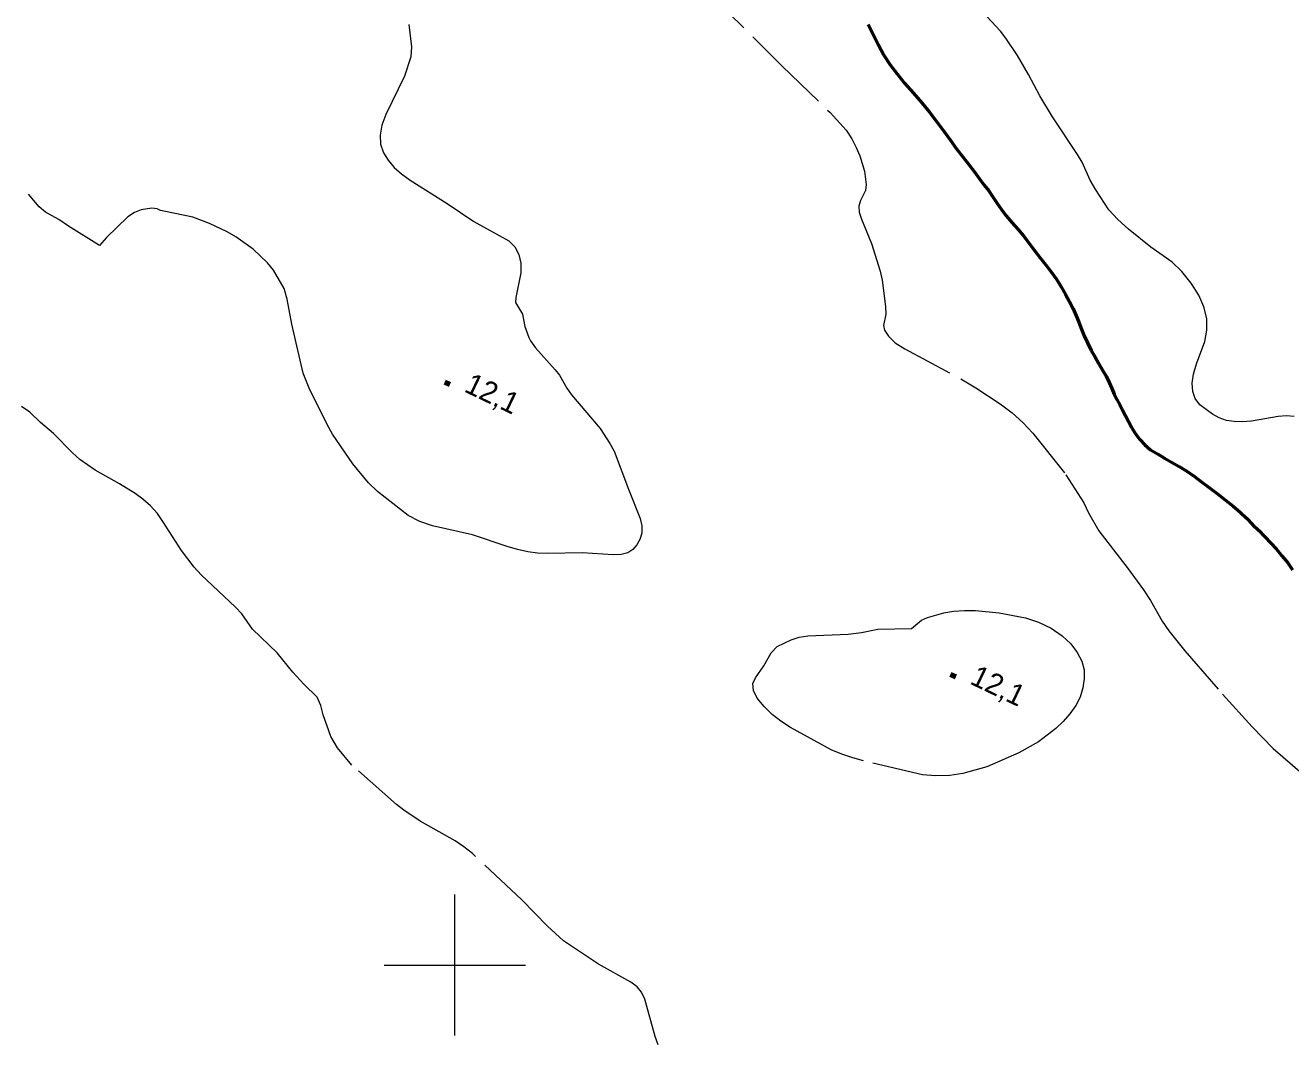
# Model space of a CAD drawing. Extents: x 355726 to 357533, y 5103782 to 5105258.
# Drawn here: x 356069.6 to 356159.2, y 5104694.4 to 5104766.6 of the extents above; entities that cross this region are included whole.
import ezdxf

# ---------------------------------------------------------------- set-up
doc = ezdxf.new("R2010")
doc.units = 0
doc.header["$LTSCALE"] = 0.6
doc.linetypes.add('DASH_DOUBLE_DOT', pattern=[9.2, 5, -1.2, 0.3, -1.2, 0.3, -1.2])
doc.linetypes.add('LONG_DASHED', pattern=[7.5, 6, -1.5])
for name, color, linetype, lineweight in [('2', 7, 'LONG_DASHED', 13), ('3', 7, 'Continuous', 140), ('4', 7, 'DASH_DOUBLE_DOT', 53), ('61', 7, 'Continuous', 13)]:
    doc.layers.add(name, color=color, linetype=linetype, lineweight=lineweight)

msp = doc.modelspace()

# ---------------------------------------------------------------- linework, layer by layer
at = {"layer": '2'}
for points in [[(356117.91, 5104768.93), (356123.17, 5104763.7), (356126.59, 5104760.4), (356127.73, 5104759.15), (356128.12, 5104758.53), (356128.43, 5104757.91), (356128.68, 5104757.32), (356129.03, 5104756.24), (356129.13, 5104755.29), (356129.08, 5104754.88), (356128.74, 5104754.16), (356128.62, 5104753.76), (356128.65, 5104753.34), (356128.8, 5104752.84), (356129.52, 5104751.11), (356130.13, 5104749.15), (356130.27, 5104748.51), (356130.5, 5104746.66), (356130.52, 5104746.12), (356130.36, 5104745.32), (356130.43, 5104744.98), (356130.72, 5104744.55), (356131.2, 5104744.09), (356131.87, 5104743.66), (356136.07, 5104741.4), (356136.9, 5104740.9), (356138.62, 5104739.75), (356139.47, 5104739.13), (356140.23, 5104738.43), (356140.94, 5104737.69), (356143.29, 5104734.72), (356144.56, 5104732.74), (356144.88, 5104732.05), (356145.62, 5104730.76), (356147.7, 5104728.07), (356148.78, 5104726.59), (356149.27, 5104725.83), (356150.1, 5104724.37), (356150.57, 5104723.68), (356151.71, 5104722.26), (356154.37, 5104719.2), (356156.48, 5104716.88), (356157.97, 5104715.34), (356161.94, 5104711.92)], [(356140.64, 5104763.09), (356139.85, 5104764.44), (356139.04, 5104765.67), (356138.65, 5104766.17), (356136.73, 5104768.22)], [(356096.74, 5104766.63), (356096.94, 5104765.05), (356096.88, 5104764.34), (356096.44, 5104762.98), (356095.11, 5104760.25), (356094.84, 5104759.51), (356094.71, 5104758.8), (356094.75, 5104758.15), (356094.96, 5104757.55), (356095.28, 5104757.03), (356095.72, 5104756.51), (356096.23, 5104756.05), (356096.84, 5104755.61), (356099.47, 5104753.96), (356101.36, 5104752.67), (356103.83, 5104751.3), (356104.25, 5104750.88), (356104.55, 5104750.34), (356104.67, 5104749.73), (356104.67, 5104749.05), (356104.32, 5104747.29), (356104.3, 5104746.93), (356104.79, 5104746.12), (356104.97, 5104745.25), (356105.25, 5104744.47), (356105.37, 5104744.22), (356105.71, 5104743.73), (356107.11, 5104742.18), (356107.41, 5104741.79), (356107.94, 5104740.87), (356108.28, 5104740.4), (356110.3, 5104738.01), (356110.98, 5104736.95), (356111.3, 5104736.4), (356112.3, 5104733.71), (356113.14, 5104731.63), (356113.25, 5104731.11), (356113.25, 5104730.59), (356113.1, 5104730.16), (356112.9, 5104729.78), (356112.62, 5104729.44), (356112.26, 5104729.2), (356111.78, 5104729.08), (356111.23, 5104729.07), (356109.03, 5104729.21), (356106.59, 5104729.15), (356105.87, 5104729.18), (356105.17, 5104729.28), (356104.45, 5104729.43), (356103.72, 5104729.65), (356101.25, 5104730.49), (356098.42, 5104731.11), (356097.52, 5104731.42), (356096.7, 5104731.84), (356094.53, 5104733.55), (356093.9, 5104734.16), (356092.78, 5104735.51), (356091.34, 5104737.62), (356090.96, 5104738.29), (356089.7, 5104740.88), (356089.27, 5104741.93), (356088.47, 5104745.41), (356088.14, 5104747.18), (356087.92, 5104747.94), (356087.17, 5104749.22), (356086.73, 5104749.75), (356085.72, 5104750.71), (356084.5, 5104751.59), (356083.88, 5104751.94), (356082.64, 5104752.53), (356081.46, 5104752.99)], [(356159.46, 5104738.86), (356158.9, 5104738.91), (356158.32, 5104738.86), (356156.42, 5104738.53), (356155.78, 5104738.48), (356155.2, 5104738.5), (356154.66, 5104738.59), (356154.15, 5104738.78), (356153.67, 5104739.03), (356152.77, 5104739.7), (356152.45, 5104740.13), (356152.28, 5104740.63), (356152.23, 5104741.22), (356152.33, 5104741.87), (356152.54, 5104742.59), (356153.12, 5104744.17), (356153.27, 5104744.99), (356153.26, 5104745.8), (356153.06, 5104746.63), (356152.69, 5104747.47), (356152.16, 5104748.32), (356151.5, 5104749.13), (356150.8, 5104749.79), (356149.3, 5104750.87), (356147.71, 5104752.13), (356146.96, 5104752.82), (356146.33, 5104753.5), (356145.4, 5104754.91), (356145.01, 5104755.61), (356144.43, 5104756.88), (356144.11, 5104757.43), (356142.33, 5104760.09), (356141.44, 5104761.57), (356140.64, 5104763.09)], [(356081.46, 5104752.99), (356079.51, 5104753.38), (356079.17, 5104753.46), (356078.92, 5104753.58), (356078.55, 5104753.63), (356077.78, 5104753.5), (356077.32, 5104753.32), (356076.85, 5104753.01), (356075.33, 5104751.54), (356074.85, 5104750.98), (356072.64, 5104752.34), (356071.97, 5104752.82), (356071.02, 5104753.34), (356070.56, 5104753.72), (356069.8, 5104754.62)], [(356114.41, 5104694.34), (356114.2, 5104694.95), (356113.47, 5104697.58), (356113.23, 5104698.07), (356112.92, 5104698.46), (356112.48, 5104698.8), (356110.19, 5104700.07), (356107.7, 5104701.72), (356106.56, 5104702.76), (356104.76, 5104704.62), (356101.26, 5104707.9), (356100.65, 5104708.38), (356100.02, 5104708.8), (356097.55, 5104710.19), (356096.4, 5104710.97), (356095.87, 5104711.38), (356092.71, 5104714.17), (356091.7, 5104715.38), (356091.23, 5104716.19), (356090.68, 5104717.72), (356090.52, 5104718.38), (356090.26, 5104718.98), (356089.31, 5104719.9), (356088.53, 5104720.76), (356087.43, 5104722.12), (356085.67, 5104723.8), (356084.91, 5104724.88), (356084.48, 5104725.36), (356082.03, 5104727.65), (356081.54, 5104728.19), (356080.64, 5104729.36), (356079.38, 5104731.36), (356078.94, 5104731.98), (356078.44, 5104732.53), (356077.91, 5104733.01), (356077.36, 5104733.4), (356076.26, 5104734.09), (356074.53, 5104735.05), (356073.44, 5104735.82), (356072.93, 5104736.28), (356071.58, 5104737.66), (356070.67, 5104738.43), (356069.9, 5104739.18), (356069.32, 5104739.58)]]:
    msp.add_lwpolyline(points, dxfattribs=at)
msp.add_lwpolyline([(356132.34, 5104723.84), (356133.05, 5104724.43), (356133.48, 5104724.63), (356134.63, 5104724.95), (356135.33, 5104725.07), (356136.1, 5104725.12), (356136.87, 5104725.12), (356138.56, 5104724.95), (356140.42, 5104724.59), (356141.35, 5104724.3), (356142.23, 5104723.86), (356143.01, 5104723.33), (356143.63, 5104722.76), (356144.09, 5104722.15), (356144.41, 5104721.53), (356144.57, 5104720.92), (356144.58, 5104720.3), (356144.49, 5104719.63), (356144.29, 5104718.99), (356143.98, 5104718.38), (356143.56, 5104717.8), (356143.09, 5104717.26), (356142.56, 5104716.76), (356141.35, 5104715.82), (356139.95, 5104715.03), (356138.45, 5104714.37), (356137.68, 5104714.05), (356135.98, 5104713.57), (356135.07, 5104713.42), (356134.07, 5104713.4), (356133.12, 5104713.48), (356128.95, 5104714.47), (356128.19, 5104714.67), (356127.42, 5104714.95), (356126.67, 5104715.26), (356123.78, 5104716.84), (356123.09, 5104717.28), (356122.47, 5104717.76), (356121.91, 5104718.33), (356121.43, 5104718.91), (356121.16, 5104719.46), (356121.11, 5104719.94), (356121.3, 5104720.36), (356121.89, 5104721.19), (356122.42, 5104722.13), (356122.83, 5104722.57), (356123.82, 5104723.03), (356124.4, 5104723.22), (356125.01, 5104723.32), (356127.86, 5104723.44), (356128.8, 5104723.55), (356129.96, 5104723.79)], close=True, dxfattribs=at)
at = {"layer": '3'}
for p, q in [((356099.3, 5104741.29), (356099.66, 5104741.12)), ((356135.12, 5104720.58), (356135.48, 5104720.41))]:
    msp.add_line(p, q, dxfattribs=at)
at = {"layer": '4'}
msp.add_lwpolyline([(356129.29, 5104766.63), (356129.65, 5104765.88), (356130.02, 5104765.17), (356130.39, 5104764.46), (356130.83, 5104763.78), (356131.34, 5104763.13), (356131.86, 5104762.48), (356132.47, 5104761.79), (356133.07, 5104761.09), (356133.63, 5104760.42), (356134.14, 5104759.73), (356134.64, 5104759.07), (356135.09, 5104758.46), (356135.54, 5104757.82), (356135.98, 5104757.26), (356136.42, 5104756.72), (356136.82, 5104756.19), (356137.17, 5104755.7), (356137.49, 5104755.25), (356137.82, 5104754.84), (356138.12, 5104754.43), (356138.4, 5104753.99), (356138.72, 5104753.53), (356139.06, 5104753.07), (356139.48, 5104752.59), (356139.88, 5104752.13), (356140.28, 5104751.67), (356140.67, 5104751.16), (356141.05, 5104750.62), (356141.46, 5104750.11), (356141.85, 5104749.62), (356142.23, 5104749.12), (356142.61, 5104748.59), (356142.94, 5104748.05), (356143.26, 5104747.5), (356143.55, 5104746.98), (356143.81, 5104746.48), (356144, 5104746), (356144.21, 5104745.55), (356144.38, 5104745.05), (356144.58, 5104744.57), (356144.81, 5104744.08), (356145.07, 5104743.55), (356145.35, 5104743.07), (356145.62, 5104742.59), (356145.88, 5104742.15), (356146.13, 5104741.73), (356146.35, 5104741.26), (356146.53, 5104740.84), (356146.71, 5104740.44), (356146.89, 5104740.07), (356147.11, 5104739.7), (356147.3, 5104739.3), (356147.72, 5104738.51), (356147.95, 5104738.07), (356148.21, 5104737.63), (356148.51, 5104737.23), (356148.87, 5104736.86), (356149.28, 5104736.51), (356149.76, 5104736.21), (356150.26, 5104735.92), (356150.77, 5104735.63), (356151.31, 5104735.32), (356151.85, 5104734.98), (356152.39, 5104734.61), (356152.92, 5104734.22), (356153.46, 5104733.82), (356154.01, 5104733.38), (356154.58, 5104732.93), (356155.12, 5104732.51), (356155.62, 5104732.08), (356156.07, 5104731.66), (356156.51, 5104731.22), (356156.94, 5104730.79), (356157.34, 5104730.36), (356157.79, 5104729.9), (356158.2, 5104729.46), (356158.58, 5104729), (356159, 5104728.49), (356159.34, 5104728)], dxfattribs=at)
at = {"layer": '61'}
for p, q in [((356100, 5104695), (356100, 5104705)), ((356095, 5104700), (356105, 5104700))]:
    msp.add_line(p, q, dxfattribs=at)

# ---------------------------------------------------------------- texts
at = {"layer": '3'}
for p in [(356100.59, 5104740.66), (356136.41, 5104719.96)]:
    msp.add_text('12,1   ', height=1.5, rotation=334.423, dxfattribs=at).set_placement(p)

doc.saveas('drawing.dxf')
